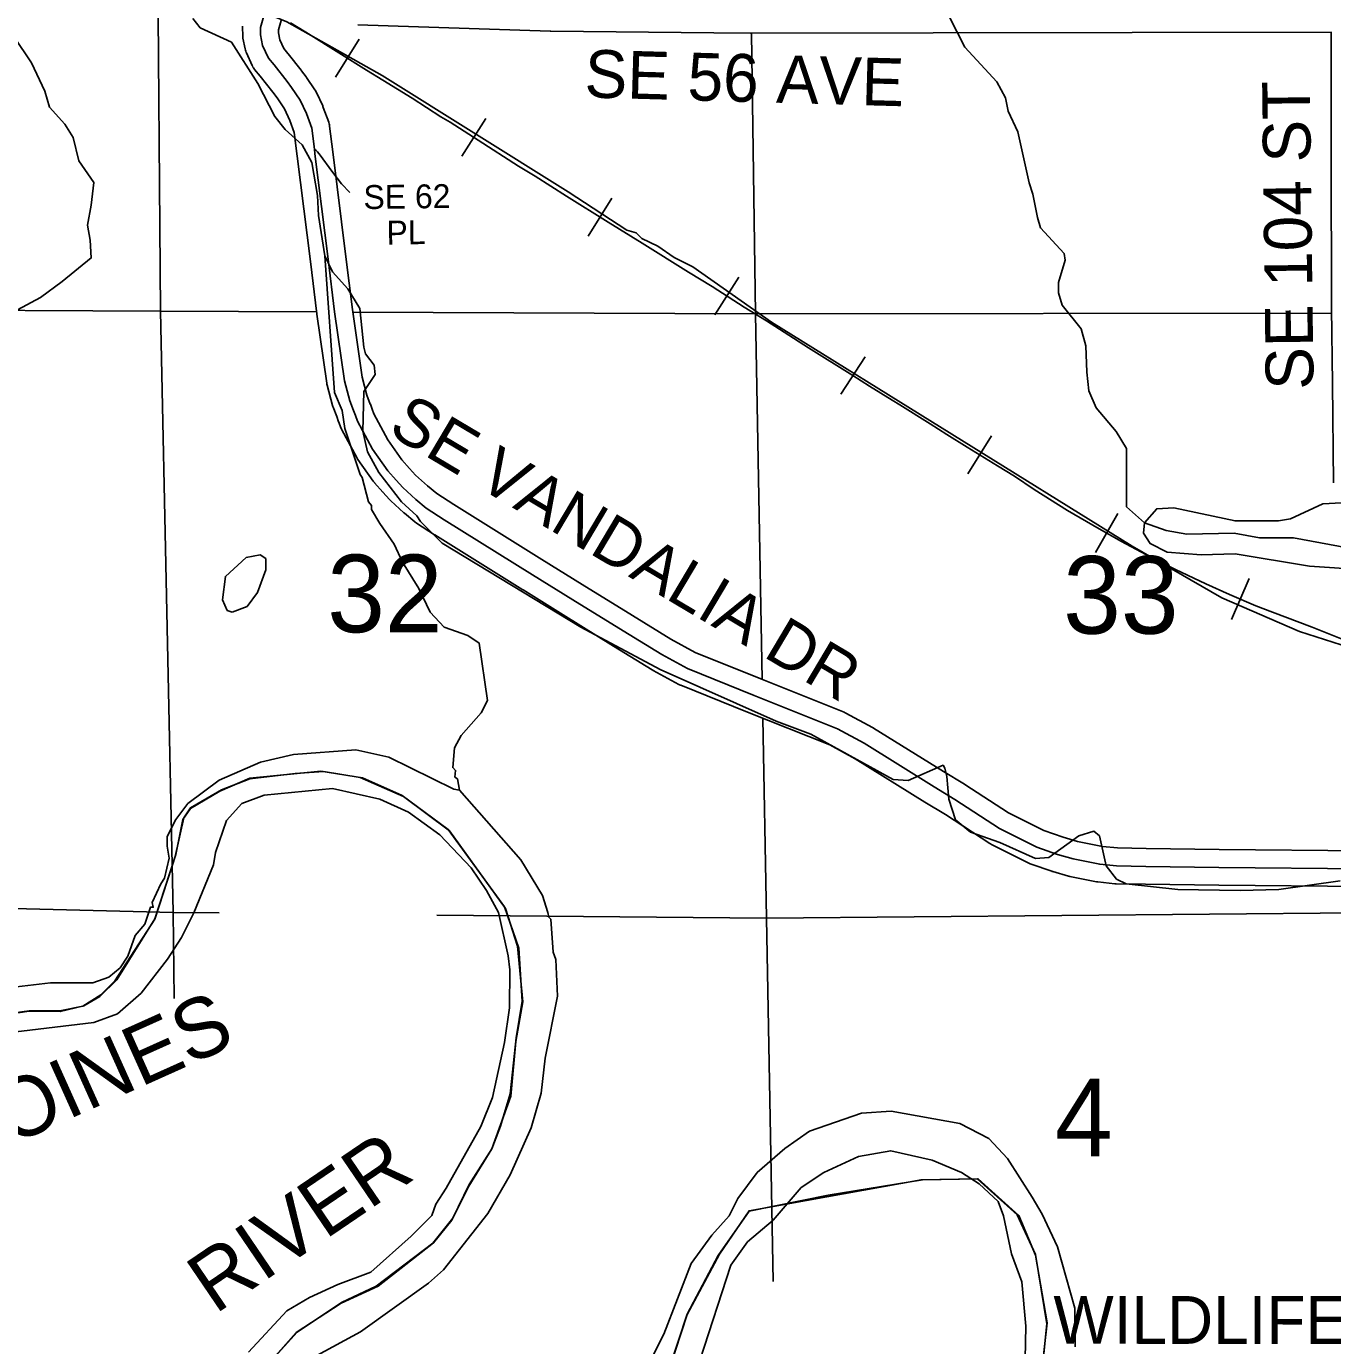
# Model space of a CAD drawing. Extents: x -1403959 to 81668, y -1400582 to 11018.
# Drawn here: x 8143.7 to 8355.3, y 7638.2 to 7851.9 of the extents above; entities that cross this region are included whole.
import ezdxf

# ---------------------------------------------------------------- set-up
doc = ezdxf.new("R2010")
doc.units = 0
for name, color, linetype in [('tdCiCityDivCarto', 7, 'Continuous'), ('tdCiCoBndryTxt', 7, 'Continuous'), ('tdCiSectLine', 7, 'Continuous'), ('tdCoCityStreetMajor', 7, 'Continuous'), ('tdCoCityStreetMinor', 7, 'Continuous'), ('tdCoClipBndry', 7, 'Continuous'), ('tdCoPlotFrame', 7, 'Continuous'), ('tdCoSecRteBand', 7, 'Continuous'), ('tdCoSectLinePart', 7, 'Continuous'), ('tdCoSectNmbr', 7, 'Continuous'), ('tdCoSurfBitum', 7, 'Continuous'), ('tdCoSurfConc', 7, 'Continuous')]:
    doc.layers.add(name, color=color, linetype=linetype)

msp = doc.modelspace()

# ---------------------------------------------------------------- linework, layer by layer
at = {"layer": 'tdCiCityDivCarto'}
msp.add_lwpolyline([(8190.38, 7832.02), (8190.65, 7831.81), (8190.89, 7831.58), (8191.12, 7831.33), (8191.32, 7831.07), (8193.21, 7828.46), (8194.79, 7826.39), (8196.15, 7825.01)], dxfattribs=at)
at = {"layer": 'tdCiCoBndryTxt'}
for points in [[(8182.31, 7854.03), (8181.65, 7851.74), (8181.67, 7850.56), (8182, 7848.82), (8182.94, 7846.79), (8183.87, 7845.67), (8185.96, 7843.01), (8186.7, 7842.01), (8188.08, 7839.99), (8189.1, 7837.81), (8189.97, 7835.41), (8190.38, 7832.02), (8190.48, 7831.25), (8192.62, 7814.21), (8193.67, 7805.69), (8195.27, 7794.52), (8196.14, 7791.27), (8196.72, 7789.71), (8197.03, 7788.87), (8197.39, 7787.95), (8199.81, 7783.44), (8202.29, 7779.91), (8203.65, 7778.39), (8204.72, 7777.19), (8206.81, 7775.27), (8208.5, 7773.89), (8211.43, 7772), (8225.72, 7763.07), (8232.23, 7759.04), (8240.39, 7754), (8246.66, 7750.14), (8250.83, 7747.87), (8261.64, 7743.51)], [(8261.64, 7743.51), (8275.12, 7738.13), (8279.44, 7735.77), (8290.81, 7728.73), (8294.17, 7726.67), (8301.4, 7721.98), (8307.44, 7718.94), (8310.8, 7717.77), (8313.34, 7717.04), (8317.63, 7716.19), (8320.34, 7715.91), (8325.09, 7715.83), (8336.93, 7715.67), (8360.43, 7715.46)]]:
    msp.add_lwpolyline(points, dxfattribs=at)
at = {"layer": 'tdCiSectLine'}
for points in [[(8185, 7852.87), (8184.56, 7851.36), (8184.57, 7850.87), (8184.79, 7849.72), (8185.42, 7848.35), (8186.1, 7847.52), (8186.15, 7847.46), (8188.24, 7844.81), (8188.27, 7844.78), (8188.29, 7844.74), (8189.03, 7843.74), (8189.1, 7843.65), (8190.48, 7841.63), (8190.5, 7841.61), (8190.6, 7841.45), (8190.69, 7841.28), (8190.72, 7841.22), (8191.73, 7839.03), (8191.78, 7838.92), (8191.83, 7838.8), (8192.7, 7836.39), (8192.71, 7836.34), (8192.77, 7836.16), (8192.81, 7835.97), (8192.84, 7835.79), (8192.85, 7835.76), (8193.36, 7831.61), (8195.5, 7814.57), (8195.5, 7814.56), (8196.55, 7806.07), (8198.12, 7795.1), (8198.9, 7792.16), (8199.44, 7790.74), (8199.45, 7790.71), (8199.75, 7789.89), (8200.03, 7789.17), (8202.28, 7784.96), (8204.57, 7781.72), (8205.81, 7780.32), (8206.79, 7779.23), (8208.71, 7777.47), (8210.21, 7776.24), (8212.99, 7774.44), (8227.25, 7765.54), (8233.75, 7761.51), (8241.91, 7756.47), (8248.11, 7752.65), (8252.07, 7750.5), (8262.72, 7746.2), (8276.2, 7740.82), (8276.23, 7740.81), (8276.4, 7740.73), (8276.51, 7740.67), (8280.83, 7738.31), (8280.89, 7738.28), (8280.96, 7738.23), (8292.33, 7731.2), (8295.69, 7729.14), (8295.75, 7729.1), (8302.85, 7724.5), (8308.58, 7721.62), (8311.68, 7720.54), (8314.03, 7719.87), (8318.06, 7719.07), (8320.51, 7718.81), (8325.13, 7718.73), (8336.97, 7718.57), (8360.45, 7718.37)], [(8360.4, 7712.56), (8336.91, 7712.77), (8336.89, 7712.77), (8325.05, 7712.93), (8325.04, 7712.93), (8320.29, 7713.01), (8320.15, 7713.01), (8320.04, 7713.02), (8317.33, 7713.31), (8317.25, 7713.32), (8317.07, 7713.35), (8312.78, 7714.2), (8312.78, 7714.2), (8312.59, 7714.24), (8312.55, 7714.25), (8310, 7714.98), (8309.87, 7715.02), (8309.84, 7715.03), (8306.49, 7716.2), (8306.33, 7716.26), (8306.16, 7716.34), (8306.14, 7716.35), (8300.1, 7719.38), (8299.95, 7719.46), (8299.82, 7719.54), (8292.62, 7724.21), (8289.29, 7726.26), (8289.29, 7726.26), (8277.98, 7733.26), (8273.88, 7735.5), (8260.56, 7740.81), (8260.55, 7740.82), (8249.75, 7745.18), (8249.72, 7745.19), (8249.55, 7745.27), (8249.45, 7745.32), (8245.27, 7747.59), (8245.2, 7747.62), (8245.13, 7747.67), (8238.87, 7751.53), (8238.86, 7751.53), (8230.7, 7756.57), (8230.7, 7756.57), (8224.19, 7760.61), (8224.18, 7760.61), (8209.89, 7769.53), (8209.85, 7769.56), (8206.92, 7771.46), (8206.89, 7771.48), (8206.73, 7771.59), (8206.66, 7771.65), (8204.97, 7773.03), (8204.9, 7773.09), (8204.85, 7773.13), (8202.76, 7775.05), (8202.67, 7775.14), (8202.55, 7775.26), (8201.48, 7776.46), (8201.48, 7776.46), (8200.13, 7777.98), (8200.11, 7778), (8199.99, 7778.14), (8199.92, 7778.24), (8197.43, 7781.77), (8197.39, 7781.83), (8197.29, 7781.99), (8197.25, 7782.07), (8194.83, 7786.58), (8194.78, 7786.67), (8194.71, 7786.84), (8194.68, 7786.9), (8194.32, 7787.82), (8194.3, 7787.88), (8194, 7788.71), (8193.42, 7790.25), (8193.39, 7790.34), (8193.33, 7790.52), (8193.33, 7790.52), (8192.46, 7793.77), (8192.42, 7793.95), (8192.39, 7794.11), (8190.8, 7805.28), (8190.79, 7805.31), (8190.79, 7805.33), (8189.74, 7813.85), (8187.6, 7830.89), (8187.6, 7830.9), (8187.13, 7834.73), (8186.41, 7836.7), (8185.55, 7838.56), (8184.34, 7840.33), (8183.66, 7841.25), (8181.61, 7843.84), (8180.7, 7844.94), (8180.64, 7845.02), (8180.53, 7845.18), (8180.43, 7845.34), (8180.34, 7845.51), (8180.3, 7845.58), (8179.37, 7847.61), (8179.32, 7847.71), (8179.26, 7847.89), (8179.2, 7848.07), (8179.16, 7848.26), (8179.15, 7848.28), (8178.82, 7850.01), (8178.8, 7850.18), (8178.78, 7850.37), (8178.77, 7850.5), (8178.75, 7851.67), (8178.74, 7851.74), (8178.75, 7851.93)], [(8355.51, 7777.98), (8355.32, 7794.05), (8355.16, 7806.25), (8355.16, 7806.28), (8355.12, 7831.28), (8355.12, 7831.28), (8355.12, 7831.28), (8355.13, 7850.97), (8290.64, 7850.86), (8290.63, 7850.86), (8261.06, 7850.82), (8261.05, 7850.82), (8261.04, 7850.82), (8255.12, 7850.85), (8255.1, 7850.85), (8228.68, 7851.13), (8228.61, 7851.13), (8197.43, 7852.18)]]:
    msp.add_lwpolyline(points, dxfattribs=at)
at = {"layer": 'tdCoCityStreetMajor'}
for points in [[(8165.45, 7805.79), (8164.96, 7867.49)], [(8261.18, 7850.83), (8261.86, 7805.34)], [(8077.59, 7806.19), (8165.45, 7805.79)], [(8165.45, 7805.79), (8190.72, 7805.67)], [(8167.51, 7708.35), (8165.45, 7805.79)], [(8196.57, 7805.64), (8261.86, 7805.34)], [(8261.86, 7805.34), (8355.14, 7805.47)], [(8261.86, 7805.34), (8262.93, 7746.12)], [(8263.05, 7739.83), (8263.63, 7707.43)], [(8083.13, 7710.45), (8167.51, 7708.35)], [(8167.51, 7708.35), (8174.95, 7708.28)], [(8167.69, 7694.45), (8167.51, 7708.35)], [(8210.21, 7707.94), (8263.63, 7707.43)], [(8263.63, 7707.43), (8359.35, 7708.29)], [(8263.63, 7707.43), (8264.71, 7648.59)]]:
    msp.add_lwpolyline(points, dxfattribs=at)
at = {"layer": 'tdCoCityStreetMinor'}
for points in [[(8139, 7691.7), (8144.17, 7692.42), (8149.13, 7692.42), (8152.86, 7693.21), (8155.8, 7695), (8158.03, 7697.3), (8164.56, 7707.28), (8167.93, 7717.76), (8169.08, 7723.43), (8170.3, 7725.22), (8175.04, 7728.02), (8179.92, 7730.11), (8191.41, 7731.25), (8198.16, 7730.18), (8204.62, 7727.31), (8212.08, 7721.78), (8221.2, 7709.29), (8223.5, 7702.59), (8224.07, 7694), (8223.07, 7688.04), (8222.13, 7678.99), (8220.55, 7673.75), (8219.12, 7670.09), (8215.46, 7664.28), (8212.8, 7658.82), (8209.57, 7654.8), (8200.38, 7647.84), (8194.78, 7645.18), (8187.6, 7640.37), (8183.01, 7635.28)], [(8247.9, 7634.49), (8250.77, 7643.24), (8256.01, 7653.01), (8260.82, 7660.04), (8288.68, 7665.07), (8297.79, 7665.21), (8304.25, 7659.4), (8307.2, 7652.93), (8309.06, 7641.74), (8307.99, 7631.04)]]:
    msp.add_lwpolyline(points, dxfattribs=at)
at = {"layer": 'tdCoClipBndry'}
for points in [[(8182.85, 7635.12), (8187.43, 7640.32), (8194.75, 7645.06), (8200.7, 7647.82), (8209.66, 7654.83), (8212.65, 7658.51), (8215.43, 7664), (8219.12, 7670.08), (8222.23, 7678.62), (8223.04, 7687.47), (8224.15, 7693.88), (8223.29, 7702.9), (8221.34, 7709.02), (8212.25, 7721.59), (8204.81, 7727.13), (8197.8, 7730.23), (8191.86, 7731.18), (8187.28, 7730.9), (8179.95, 7730.02), (8175.36, 7728.22), (8170.3, 7725.34), (8169.22, 7723.67), (8167.81, 7717.41), (8164.55, 7707.35), (8158.39, 7697.46), (8155.62, 7694.73), (8153.02, 7693.22), (8149.2, 7692.32), (8144.16, 7692.35), (8138.97, 7691.61)], [(8307.88, 7630.87), (8309.09, 7641.86), (8307.24, 7652.85), (8304.49, 7659.26), (8297.92, 7665.21), (8288.91, 7665.04), (8273.65, 7662.58), (8260.83, 7659.96), (8255.8, 7652.78), (8250.77, 7643.31), (8247.88, 7634.45)]]:
    msp.add_lwpolyline(points, dxfattribs=at)
at = {"layer": 'tdCoSecRteBand'}
for p, q in [((8193.82, 7843.69), (8197.66, 7849.85)), ((8214.29, 7830.87), (8218.18, 7837)), ((8234.75, 7817.94), (8238.59, 7824.09)), ((8255.25, 7805.18), (8259.15, 7811.3)), ((8275.69, 7792.31), (8279.64, 7798.4)), ((8296.25, 7779.43), (8300.07, 7785.6)), ((8316.94, 7766.68), (8320.53, 7772.98)), ((8338.98, 7755.81), (8341.84, 7762.47))]:
    msp.add_line(p, q, dxfattribs=at)
for points in [[(8142.22, 7879.01), (8151.27, 7873.3), (8163.87, 7865.87), (8174.97, 7859.3), (8178.72, 7857.04), (8184.07, 7853.4), (8185.91, 7852.64), (8201.36, 7843.98), (8231.51, 7825.14), (8241, 7818.91), (8242.53, 7818.45), (8243.45, 7817.54), (8246.05, 7816.33), (8248.65, 7814.5), (8251.71, 7812.98), (8264.42, 7804.01), (8322.88, 7767.7), (8337.42, 7759.34), (8349.96, 7753.88), (8367.54, 7748.29)], [(8357.17, 7752.51), (8352.04, 7754.57), (8345.63, 7757), (8342.89, 7758.07), (8338.67, 7759.89), (8334.83, 7761.61), (8329.87, 7763.95), (8325.92, 7765.91), (8321.16, 7768.45), (8317.53, 7770.52), (8312.42, 7773.47), (8306.99, 7776.88), (8303.8, 7779.03), (8301.08, 7780.71), (8296.17, 7783.75), (8292.83, 7785.79), (8290.13, 7787.51), (8285.22, 7790.62), (8283.99, 7791.38), (8280.31, 7793.64), (8277.62, 7795.38), (8270.44, 7799.83), (8266.49, 7802.39), (8263.62, 7804.2), (8260.03, 7806.44), (8254.82, 7809.76), (8251.02, 7812.11), (8243.5, 7816.82), (8238, 7820.19), (8231.24, 7824.41), (8226.18, 7827.67), (8223.44, 7829.27), (8216.93, 7833.49), (8212.38, 7836.38), (8210.88, 7837.27), (8206.21, 7840.27), (8201.45, 7843.2), (8198.82, 7844.85), (8194.33, 7847.64), (8189.02, 7850.98), (8186.51, 7852.5)], [(8186.51, 7852.5), (8189.02, 7850.98), (8194.33, 7847.64), (8198.82, 7844.85), (8201.45, 7843.2), (8206.21, 7840.27), (8210.88, 7837.27), (8212.38, 7836.38), (8216.93, 7833.49), (8223.44, 7829.27), (8226.18, 7827.67), (8231.24, 7824.41), (8238, 7820.19), (8243.5, 7816.82), (8251.02, 7812.11), (8254.82, 7809.76), (8260.03, 7806.44), (8263.62, 7804.2), (8266.49, 7802.39), (8270.44, 7799.83), (8277.62, 7795.38), (8280.31, 7793.64), (8283.99, 7791.38), (8285.22, 7790.62), (8290.13, 7787.51), (8292.83, 7785.79), (8296.17, 7783.75), (8301.08, 7780.71), (8303.8, 7779.03), (8306.99, 7776.88), (8312.42, 7773.47), (8317.53, 7770.52), (8321.16, 7768.45), (8325.92, 7765.91), (8329.87, 7763.95), (8334.83, 7761.61), (8338.67, 7759.89), (8342.89, 7758.07), (8345.63, 7757), (8352.04, 7754.57), (8357.17, 7752.51)]]:
    msp.add_lwpolyline(points, dxfattribs=at)
at = {"layer": 'tdCoSurfBitum'}
for points in [[(8356.55, 7713.49), (8346.63, 7712.1), (8340.36, 7711.95), (8330.28, 7712.09), (8321.88, 7713), (8320.35, 7713.76), (8318.67, 7715.9), (8317.6, 7720.78), (8316.68, 7721.55), (8314.24, 7720.78), (8309.35, 7717.26), (8307.22, 7717.11), (8301.41, 7719.7), (8296.67, 7721.38), (8294.23, 7723.36), (8293.15, 7726.72), (8292.85, 7730.38), (8292.54, 7731.76), (8292.23, 7732.21), (8286.58, 7729.77), (8284.14, 7729.92), (8270.84, 7737.23), (8265.19, 7739.37), (8246.4, 7747.75), (8233.56, 7754.61), (8211.09, 7768.18), (8207.58, 7771.69), (8206.96, 7772.6), (8204.52, 7774.89), (8200.85, 7779.62), (8199.01, 7782.98), (8198.24, 7786.34), (8198.39, 7792.75), (8200.22, 7795.5), (8200.07, 7797.03), (8198.69, 7798.86), (8198.38, 7799.93), (8197.76, 7806.19), (8195.78, 7809.39), (8193.33, 7812.14), (8192.1, 7814.73), (8191.03, 7821.3), (8190.87, 7824.51), (8189.95, 7829.85), (8188.42, 7832.75), (8185.67, 7835.19), (8183.99, 7837.33), (8181.23, 7842.67), (8176.95, 7849.38), (8171.9, 7851.67), (8170.68, 7853.19)], [(8293.17, 7853.61), (8295.77, 7848.57), (8300.97, 7842.92), (8302.35, 7840.33), (8302.81, 7838.19), (8304.34, 7834.83), (8306.18, 7826.59), (8306.79, 7824.76), (8307.56, 7820.94), (8308.02, 7819.26), (8311.84, 7815.14), (8312, 7814.07), (8310.93, 7810.41), (8310.94, 7808.73), (8311.55, 7806.74), (8314.61, 7802.93), (8315.37, 7800.18), (8315.53, 7795.91), (8315.84, 7792.85), (8317.06, 7790.11), (8320.28, 7786.29), (8321.96, 7783.54), (8321.97, 7774.08), (8324.87, 7771.48), (8326.86, 7773.78), (8329.61, 7773.93), (8339.54, 7771.8), (8346.56, 7771.81), (8348.55, 7772.12), (8353.74, 7774.56), (8356.79, 7774.72)], [(8141.67, 7850.27), (8144.57, 7846), (8146.72, 7841.42), (8147.48, 7838.82), (8149.93, 7836.08), (8151.31, 7833.94), (8152.23, 7830.12), (8154.67, 7826.61), (8154.22, 7822.95), (8153.61, 7819.74), (8154.07, 7817.3), (8154.23, 7814.4), (8149.5, 7810.58), (8145.99, 7807.98), (8138.51, 7804)], [(8213.88, 7728.18), (8213.58, 7730.01), (8213.12, 7730.31), (8213.27, 7731.38), (8212.81, 7731.84), (8213.11, 7735.05), (8214.18, 7737.03), (8217.38, 7740.7), (8218.45, 7742.69), (8217.07, 7752), (8215.23, 7753.22), (8211.41, 7754.59), (8209.12, 7757.03), (8207.28, 7760.85), (8204.68, 7765.12), (8203.3, 7768.02), (8201.01, 7771.38), (8199.63, 7773.67), (8199.63, 7774.28), (8199.17, 7774.89), (8198.1, 7778.86), (8197.79, 7779.31), (8195.34, 7786.79), (8194.88, 7789.69), (8193.66, 7792.59), (8192.1, 7814.73)], [(8324.87, 7771.48), (8324.72, 7769.8), (8325.79, 7768.13), (8328.54, 7766.75), (8334.04, 7766.3), (8339.54, 7766.46), (8351.61, 7764.48), (8360.47, 7763.88)], [(8400.34, 7759.49), (8398.81, 7758.88), (8388.43, 7757.03), (8384.61, 7757.18), (8378.19, 7758.7), (8371.47, 7761.6), (8366.27, 7765.56), (8362.15, 7766.63), (8349.01, 7769.06), (8343.51, 7769.06), (8339.38, 7769.82), (8331.75, 7769.66), (8328.39, 7770.27), (8324.87, 7771.48)], [(8177.05, 7757), (8176.28, 7757.31), (8175.52, 7758.99), (8175.97, 7762.8), (8179.33, 7765.86), (8181.62, 7766.32), (8182.53, 7765.71), (8182.54, 7763.88), (8181.17, 7760.21), (8179.49, 7757.92), (8177.05, 7757)], [(8190.76, 7636.61), (8197.86, 7640.42), (8208.85, 7648.33), (8211.33, 7650.46), (8218.49, 7659.6), (8222.08, 7665.84), (8225.53, 7673.46), (8227.13, 7679.1), (8227.8, 7684.74), (8229.75, 7694.79), (8229.51, 7700.73), (8229.07, 7701.95), (8228.67, 7707.28), (8228.37, 7707.58), (8228.23, 7708.34), (8227.34, 7711.09), (8223.82, 7716.88), (8213.88, 7728.18), (8212.97, 7728.33), (8202.42, 7733.51), (8197.08, 7734.73), (8187, 7733.95), (8181.65, 7732.73), (8174.94, 7729.82), (8169.9, 7726), (8167.92, 7723.4), (8166.55, 7720.65), (8166.55, 7719.13), (8166.85, 7717.14), (8166.09, 7713.93), (8165.49, 7713.02), (8164.11, 7709.96), (8164.27, 7709.2), (8163.81, 7709.2), (8162.9, 7706.45), (8161.37, 7704.62), (8160.15, 7701.26), (8158.93, 7699.42), (8157.1, 7697.89), (8154.51, 7696.97), (8147.63, 7696.97), (8141.22, 7696.2)], [(8139.24, 7688.72), (8154.66, 7690.56), (8158.48, 7691.94), (8162.3, 7695.3), (8166.57, 7700.8), (8168.85, 7704.32), (8170.84, 7708.29), (8174.03, 7716.08), (8174.34, 7718.06), (8176.17, 7723.26), (8178.61, 7726.01), (8182.27, 7727.38), (8193.34, 7728.44), (8200.97, 7726.74), (8205.61, 7724.6), (8210.69, 7720.93), (8215.76, 7715.57), (8218.28, 7711.9), (8220.21, 7708.38), (8221.8, 7701.35), (8222.07, 7699.05), (8222, 7692.94), (8221.18, 7687.28), (8219.25, 7678.41), (8217.36, 7673.67), (8211.76, 7663.72), (8210.05, 7661.12), (8209.41, 7659.28), (8206.08, 7655.9), (8199.52, 7650.1), (8194.18, 7648.11), (8189.6, 7645.97), (8185.94, 7643.83), (8179.69, 7637.11)], [(8313.63, 7637.98), (8313.58, 7644.24), (8310.76, 7654.17), (8308.28, 7659.51), (8306.68, 7662.26), (8302.69, 7668.52), (8299.68, 7671.73), (8294.96, 7674.18), (8283.81, 7676.16), (8279.01, 7675.86), (8270.61, 7672.95), (8266.59, 7670.13), (8262.1, 7666.22), (8259, 7662.03), (8257.59, 7659.24), (8254.78, 7656.09), (8251.43, 7651.51), (8247.01, 7640.06), (8243.05, 7632.28)], [(8252.82, 7635.79), (8257.84, 7651.21), (8260.58, 7655.03), (8264.7, 7658.54), (8269.24, 7663.79), (8272.91, 7666.23), (8278.55, 7668.83), (8283.75, 7669.75), (8290.47, 7668.23), (8295.21, 7666.25), (8298.11, 7664.42), (8301.17, 7661.52), (8302.02, 7659.21), (8303.33, 7653.08), (8305.02, 7648.5), (8305.63, 7641.33), (8305.49, 7633.39)]]:
    msp.add_lwpolyline(points, dxfattribs=at)

# ---------------------------------------------------------------- texts
at = {"layer": 'tdCoPlotFrame'}
msp.add_text('WILDLIFE MANAGEMENT AREA', height=7.7382, rotation=359.991, dxfattribs=at).set_placement((8310.12, 7638.48))
at = {"layer": 'tdCoSectLinePart'}
for s, height, rotation, p in [('32', 12.575, 0.0031, (8192.46, 7753.76)), ('33', 12.575, 0.004, (8311.69, 7753.53)), ('4', 12.57, 0.004, (8310.35, 7668.86))]:
    msp.add_text(s, height=height, rotation=rotation, dxfattribs=at).set_placement(p)
at = {"layer": 'tdCoSectNmbr'}
for s, height, rotation, p in [('SE 56 AVE', 7.738, 358.3829, (8234.09, 7840.43)), ('SE 104 ST', 7.738, 90.697, (8352.27, 7793.09)), ('SE 62', 3.869, 0.7592, (8198.36, 7822.32)), ('PL', 3.869, 0.7592, (8202.09, 7816.57)), ('SE VANDALIA DR', 7.7382, 329.2891, (8202.08, 7786.05))]:
    msp.add_text(s, height=height, rotation=rotation, dxfattribs=at).set_placement(p)
at = {"layer": 'tdCoSurfConc'}
for s, rotation, p in [('DES MOINES', 24.2002, (8103.84, 7653.8)), ('RIVER', 34.2004, (8174.29, 7643.17))]:
    msp.add_text(s, height=9.673, rotation=rotation, dxfattribs=at).set_placement(p)

doc.saveas('drawing.dxf')
